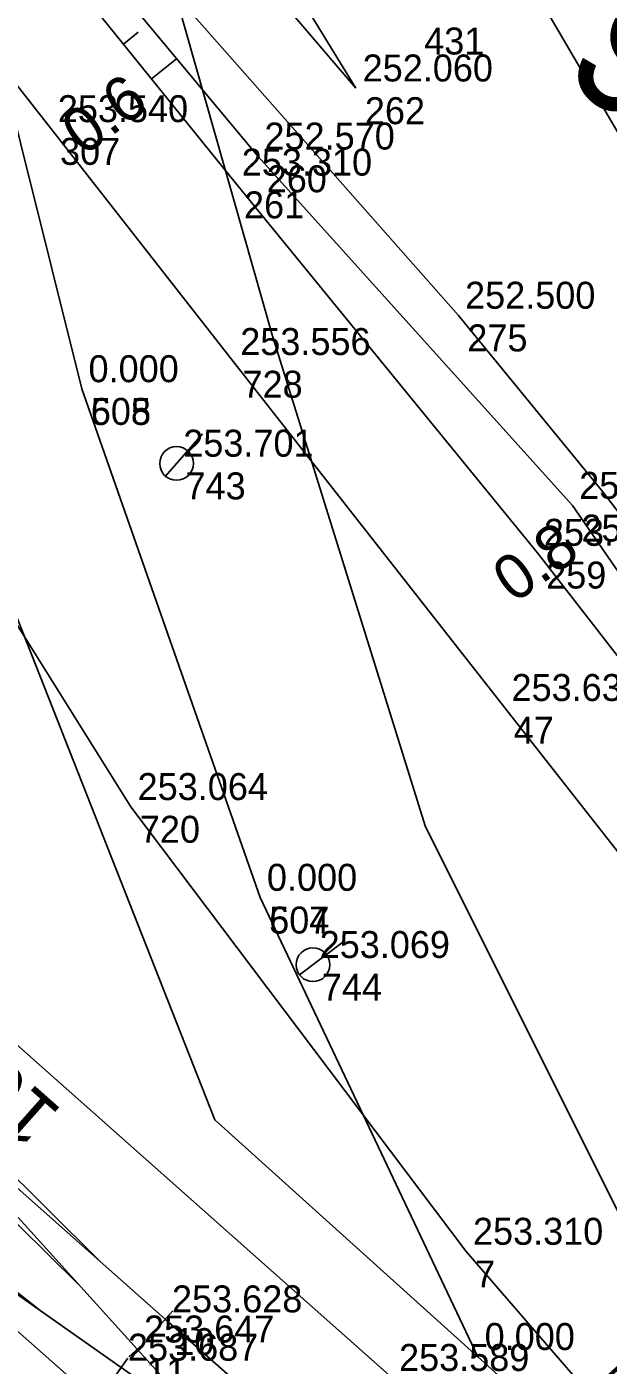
# Model space of a CAD drawing. Extents: x -496688 to -495455, y -1089309 to -1088026.
# Drawn here: x -495929.5 to -495903.6, y -1088663.7 to -1088604.2 of the extents above; entities that cross this region are included whole.
import ezdxf

# ---------------------------------------------------------------- set-up
doc = ezdxf.new("R2010")
doc.units = 0
for name, color, linetype in [('Vrstva 1', 7, 'Continuous'), ('Vrstva 2', 7, 'Continuous'), ('Vrstva 3', 7, 'Continuous'), ('Vrstva 47', 7, 'Continuous'), ('Vrstva 48', 7, 'Continuous'), ('Vrstva 49', 7, 'Continuous'), ('Vrstva 53', 7, 'Continuous'), ('Vrstva 56', 7, 'Continuous'), ('Vrstva 60', 7, 'Continuous'), ('Vrstva 61', 7, 'Continuous'), ('Vrstva 7', 7, 'Continuous')]:
    doc.layers.add(name, color=color, linetype=linetype)

msp = doc.modelspace()

# ---------------------------------------------------------------- linework, layer by layer
at = {"layer": 'Vrstva 1'}
for points in [[(-495794.281, -1088769.662), (-495806.718, -1088758.644), (-495819.114, -1088747.662), (-495828.107, -1088739.648), (-495840.608, -1088728.579), (-495852.984, -1088717.621), (-495860.029, -1088711.42), (-495872.461, -1088700.397), (-495884.955, -1088689.319), (-495893.533, -1088681.721), (-495913.179, -1088664.263), (-495947.105, -1088634.191), (-495952.116, -1088629.76), (-495964.613, -1088618.686), (-495984.901, -1088600.717), (-495997.336, -1088589.715), (-496002.819, -1088584.884), (-496021.751, -1088568.167), (-496024.418, -1088565.811), (-496062.504, -1088532.205), (-496086.773, -1088510.767), (-496106.199, -1088493.629), (-496127.249, -1088474.987), (-496164.633, -1088441.927)], [(-495916.136, -1088667.962), (-495923.285, -1088661.656), (-495935.688, -1088650.668), (-495948.162, -1088639.613), (-495977.755, -1088613.379), (-495990.206, -1088602.384), (-496002.656, -1088591.386), (-496007.627, -1088586.973), (-496020.065, -1088575.979), (-496027.948, -1088569.009), (-496033.091, -1088564.46), (-496045.526, -1088553.442), (-496057.996, -1088542.394), (-496059.439, -1088541.128), (-496090.012, -1088514.139), (-496109.155, -1088497.226), (-496130.335, -1088478.506), (-496167.718, -1088445.393)], [(-495894.345, -1088623.98), (-495900.65, -1088613.12), (-495910.24, -1088596.73), (-495923.09, -1088572.18), (-495927.73, -1088560.59), (-495930.8, -1088551.07), (-495933.36, -1088541.18), (-495936.19, -1088526.08), (-495938.94, -1088503.91), (-495943.03, -1088465.98)], [(-495860.009, -1088695.696), (-495879.111, -1088671.4), (-495889.727, -1088657.952), (-495895.948, -1088650.027), (-495908.172, -1088634.454), (-495920.247, -1088619.061), (-495928.37, -1088608.7), (-495943.31, -1088589.65), (-495946.89, -1088584.98), (-495957.87, -1088569.42), (-495971.21, -1088547.86), (-495978.61, -1088535.04), (-495988.2, -1088517.33), (-495993.92, -1088506.2), (-495995.29, -1088503.47), (-496002.91, -1088487.94)], [(-495872.713, -1088671.728), (-495889.373, -1088645.185), (-495891.29, -1088642.21), (-495900.422, -1088629.274), (-495903.81, -1088624.85), (-495910.24, -1088617), (-495923, -1088602.54), (-495929.38, -1088594.9), (-495936.72, -1088584.89), (-495939.97, -1088579.85), (-495947.37, -1088566.71), (-495952.99, -1088555.9), (-495959.45, -1088542.1), (-495972.59, -1088511.77)], [(-495875.462, -1088716.542), (-495884.273, -1088707.491), (-495892.725, -1088698.131), (-495899.76, -1088690.34), (-495906.824, -1088682.54), (-495918.092, -1088670.104), (-495924.53, -1088662.996), (-495935.688, -1088650.668), (-495946.859, -1088638.317), (-495948.839, -1088636.121), (-495953.409, -1088631.059), (-495964.613, -1088618.686), (-495975.723, -1088606.415), (-495978.55, -1088603.323), (-495987.022, -1088593.978), (-495995.49, -1088584.636), (-496004.032, -1088575.362), (-496012.801, -1088565.84)], [(-495903.705, -1088678.98), (-495917.323, -1088669.371), (-495925.246, -1088663.805), (-495938.946, -1088654.176), (-495952.525, -1088644.634), (-495954.862, -1088642.985), (-495958.022, -1088640.767), (-495972.56, -1088630.52), (-495979.681, -1088625.505), (-495986.807, -1088620.489), (-496002.959, -1088609.142), (-496027.436, -1088591.913), (-496060.399, -1088568.783)], [(-495883.707, -1088687.975), (-495885.058, -1088686.472), (-495891.052, -1088679.853), (-495901.24, -1088668.642), (-495909.888, -1088658.649), (-495924.816, -1088638.862), (-495941.228, -1088612.636)], [(-495906.824, -1088682.54), (-495919.267, -1088671.496), (-495926.418, -1088665.233), (-495938.946, -1088654.176), (-495951.359, -1088643.225), (-495953.413, -1088641.405), (-495980.867, -1088617.126)]]:
    msp.add_lwpolyline(points, dxfattribs=at)
at = {"layer": 'Vrstva 2'}
for p, q in [((-495923.617, -1088662.03), (-495922.953, -1088661.282)), ((-495924.901, -1088663.332), (-495924.159, -1088662.66)), ((-495925.534, -1088664.214), (-495924.958, -1088663.396))]:
    msp.add_line(p, q, dxfattribs=at)
for points in [[(-495924.53, -1088662.996), (-495935.688, -1088650.668), (-495946.859, -1088638.317)], [(-495923.285, -1088661.656), (-495935.688, -1088650.668), (-495948.162, -1088639.613)], [(-495926.244, -1088659.034), (-495944.558, -1088640.861)], [(-495927.156, -1088660.094), (-495945.667, -1088641.824)], [(-495926.418, -1088665.233), (-495938.946, -1088654.176), (-495951.359, -1088643.225)], [(-495925.246, -1088663.805), (-495938.946, -1088654.176), (-495952.525, -1088644.634)], [(-495928.931, -1088661.215), (-495948.069, -1088646.127)]]:
    msp.add_lwpolyline(points, dxfattribs=at)
at = {"layer": 'Vrstva 47'}
for p, q in [((-495923.281, -1088624.145), (-495921.623, -1088622.274)), ((-495917.312, -1088646.339), (-495915.315, -1088644.837))]:
    msp.add_line(p, q, dxfattribs=at)
for centre in [(-495922.784, -1088623.584), (-495916.713, -1088645.889)]:
    msp.add_circle(centre, 0.75, dxfattribs=at)
at = {"layer": 'Vrstva 48'}
for p, q in [((-495924.499, -1088604.396), (-495925.152, -1088604.924)), ((-495922.784, -1088605.581), (-495923.896, -1088606.479))]:
    msp.add_line(p, q, dxfattribs=at)
at = {"layer": 'Vrstva 49'}
msp.add_line((-495925.38, -1088589.64), (-495914.8, -1088606.89), dxfattribs=at)
for points in [[(-496036.5, -1088341.91), (-496019.62, -1088359.26), (-496014.57, -1088379.92), (-496000.09, -1088415.31), (-495986.74, -1088445.47), (-495977.92, -1088469.32), (-495966.72, -1088500.83), (-495953.67, -1088535.42), (-495944.68, -1088555.77), (-495932.57, -1088581.36), (-495921.88, -1088598.6), (-495914.8, -1088606.89)], [(-495931.54, -1088595.07), (-495929.42, -1088599.64), (-495920.18, -1088611.08), (-495906.73, -1088627.55), (-495896.88, -1088640.23), (-495891, -1088647.02)], [(-495891, -1088647.02), (-495894.71, -1088640.58), (-495905.16, -1088625.46), (-495919.17, -1088609.92), (-495931.54, -1088595.07)]]:
    msp.add_lwpolyline(points, dxfattribs=at)
at = {"layer": 'Vrstva 53'}
for p, q in [((-495918.52, -1088617.87), (-495942.98, -1088531.81)), ((-495911.72, -1088639.71), (-495918.52, -1088617.87)), ((-495901.85, -1088659.47), (-495911.72, -1088639.71))]:
    msp.add_line(p, q, dxfattribs=at)
msp.add_lwpolyline([(-496003.534, -1088369.744), (-496002.28, -1088375.11), (-496002.19, -1088375.66), (-496000.91, -1088380.74), (-496000.83, -1088381.05), (-495997.31, -1088380.16), (-495982.62, -1088436.04), (-495950.27, -1088527.28), (-495948.71, -1088533.28), (-495927, -1088620.27), (-495919.06, -1088642.9), (-495909.37, -1088663.33), (-495876.99, -1088692.49)], dxfattribs=at)
at = {"layer": 'Vrstva 56'}
for p, q in [((-495931.16, -1088627.26), (-495921.08, -1088652.79)), ((-495921.08, -1088652.79), (-495909.37, -1088663.33))]:
    msp.add_line(p, q, dxfattribs=at)
at = {"layer": 'Vrstva 60'}
for p, q in [((-495914.8, -1088606.89), (-495914.8, -1088606.89)), ((-495928.37, -1088608.7), (-495928.37, -1088608.7)), ((-495919.17, -1088609.92), (-495919.17, -1088609.92)), ((-495920.18, -1088611.08), (-495920.18, -1088611.08)), ((-495910.24, -1088617), (-495910.24, -1088617)), ((-495920.247, -1088619.061), (-495920.247, -1088619.061)), ((-495920.247, -1088619.061), (-495920.247, -1088619.061)), ((-495927, -1088620.27), (-495927, -1088620.27)), ((-495927, -1088620.27), (-495927, -1088620.27)), ((-495922.784, -1088623.584), (-495922.784, -1088623.584)), ((-495922.784, -1088623.584), (-495922.784, -1088623.584)), ((-495903.81, -1088624.85), (-495903.81, -1088624.85)), ((-495905.16, -1088625.46), (-495905.16, -1088625.46)), ((-495906.73, -1088627.55), (-495906.73, -1088627.55)), ((-495908.172, -1088634.454), (-495908.172, -1088634.454)), ((-495908.172, -1088634.454), (-495908.172, -1088634.454)), ((-495924.816, -1088638.862), (-495924.816, -1088638.862)), ((-495924.816, -1088638.862), (-495924.816, -1088638.862)), ((-495919.06, -1088642.9), (-495919.06, -1088642.9)), ((-495919.06, -1088642.9), (-495919.06, -1088642.9)), ((-495916.713, -1088645.889), (-495916.713, -1088645.889)), ((-495916.713, -1088645.889), (-495916.713, -1088645.889)), ((-495909.888, -1088658.649), (-495909.888, -1088658.649)), ((-495909.888, -1088658.649), (-495909.888, -1088658.649)), ((-495923.285, -1088661.656), (-495923.285, -1088661.656)), ((-495923.285, -1088661.656), (-495923.285, -1088661.656)), ((-495924.53, -1088662.996), (-495924.53, -1088662.996)), ((-495924.53, -1088662.996), (-495924.53, -1088662.996)), ((-495909.37, -1088663.33), (-495909.37, -1088663.33)), ((-495909.37, -1088663.33), (-495909.37, -1088663.33))]:
    msp.add_line(p, q, dxfattribs=at)

# ---------------------------------------------------------------- texts
at = {"layer": 'Vrstva 2'}
msp.add_text('16', height=2.5, rotation=138.45652, dxfattribs=at).set_placement((-495927.817, -1088652.403))
at = {"layer": 'Vrstva 3'}
msp.add_text('Vk.1', height=1.5, rotation=132.04297, dxfattribs=at).set_placement((-495900.371, -1088666.033))
at = {"layer": 'Vrstva 48'}
for s, rotation, p in [('0.6', 36.32411, (-495926.922, -1088609.945)), ('0.8', 35.21288, (-495907.771, -1088629.844))]:
    msp.add_text(s, height=2, rotation=rotation, dxfattribs=at).set_placement(p)
at = {"layer": 'Vrstva 60'}
for s, p in [('431', (-495911.76, -1088605.39)), ('262', (-495914.4, -1088608.49)), ('307', (-495927.97, -1088610.3)), ('260', (-495918.77, -1088611.52)), ('261', (-495919.78, -1088612.68)), ('275', (-495909.84, -1088618.6)), ('728', (-495919.847, -1088620.661)), ('728', (-495919.847, -1088620.661)), ('505', (-495926.6, -1088621.87)), ('608', (-495926.6, -1088621.87)), ('743', (-495922.384, -1088625.184)), ('743', (-495922.384, -1088625.184)), ('258', (-495904.76, -1088627.06)), ('259', (-495906.33, -1088629.15)), ('47', (-495907.772, -1088636.054)), ('47', (-495907.772, -1088636.054)), ('720', (-495924.416, -1088640.462)), ('720', (-495924.416, -1088640.462)), ('504', (-495918.66, -1088644.5)), ('607', (-495918.66, -1088644.5)), ('744', (-495916.313, -1088647.489)), ('744', (-495916.313, -1088647.489)), ('7', (-495909.488, -1088660.249)), ('7', (-495909.488, -1088660.249)), ('10', (-495922.885, -1088663.256)), ('10', (-495922.885, -1088663.256)), ('11', (-495924.13, -1088664.596)), ('11', (-495924.13, -1088664.596))]:
    msp.add_text(s, height=1.2, dxfattribs=at).set_placement(p)
at = {"layer": 'Vrstva 61'}
for s, p in [('252.060', (-495914.5, -1088606.59)), ('253.540', (-495928.07, -1088608.4)), ('252.570', (-495918.87, -1088609.62)), ('253.310', (-495919.88, -1088610.78)), ('252.500', (-495909.94, -1088616.7)), ('253.556', (-495919.947, -1088618.761)), ('253.556', (-495919.947, -1088618.761)), ('0.000', (-495926.7, -1088619.97)), ('0.000', (-495926.7, -1088619.97)), ('253.701', (-495922.484, -1088623.284)), ('253.701', (-495922.484, -1088623.284)), ('252.490', (-495904.86, -1088625.16)), ('253.440', (-495906.43, -1088627.25)), ('253.636', (-495907.872, -1088634.154)), ('253.636', (-495907.872, -1088634.154)), ('253.064', (-495924.516, -1088638.562)), ('253.064', (-495924.516, -1088638.562)), ('0.000', (-495918.76, -1088642.6)), ('0.000', (-495918.76, -1088642.6)), ('253.069', (-495916.413, -1088645.589)), ('253.069', (-495916.413, -1088645.589)), ('253.310', (-495909.588, -1088658.349)), ('253.310', (-495909.588, -1088658.349)), ('253.628', (-495922.985, -1088661.356)), ('253.628', (-495922.985, -1088661.356)), ('253.647', (-495924.23, -1088662.696)), ('253.647', (-495924.23, -1088662.696)), ('0.000', (-495909.07, -1088663.03)), ('0.000', (-495909.07, -1088663.03)), ('253.687', (-495924.946, -1088663.505)), ('253.687', (-495924.946, -1088663.505)), ('253.589', (-495912.879, -1088663.963)), ('253.589', (-495912.879, -1088663.963))]:
    msp.add_text(s, height=1.2, dxfattribs=at).set_placement(p)
at = {"layer": 'Vrstva 7'}
msp.add_text('115.6', height=6, rotation=138.56929, dxfattribs=at).set_placement((-495886.8, -1088614.838))

doc.saveas('drawing.dxf')
